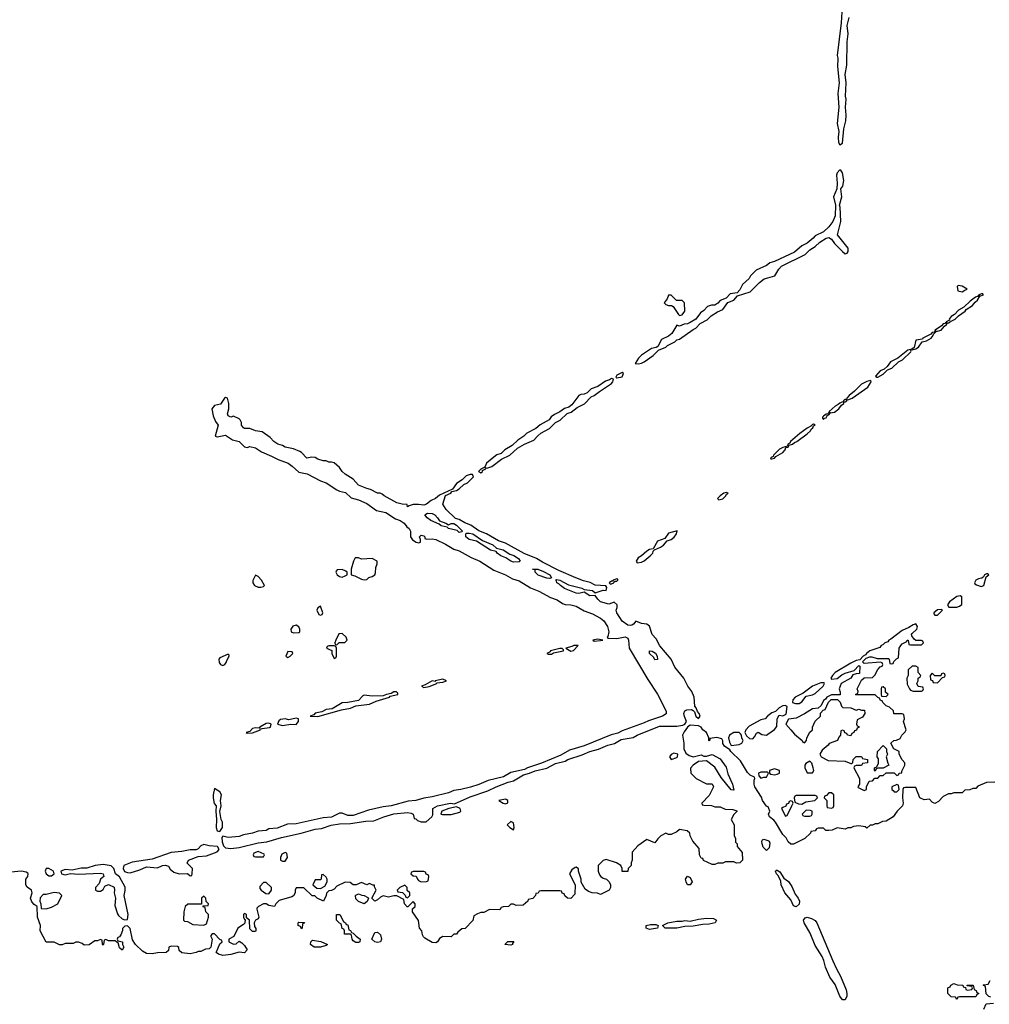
# Model space of a CAD drawing. Header units: inches. Extents: x 2701323 to 2964515, y 494916 to 722124.
# Tile 487 of 656: x 2864496 to 2871630, y 641730 to 648973. Entities that reach past the tile are written whole.
import ezdxf

# ---------------------------------------------------------------- set-up
doc = ezdxf.new("R2010")
doc.units = ezdxf.units.IN
doc.header["$MEASUREMENT"] = 0
doc.layers.add('C8664', color=7, linetype='Continuous')
doc.layers.add('C8674', color=7, linetype='Continuous')

msp = doc.modelspace()

# ---------------------------------------------------------------- linework, layer by layer
at = {"layer": 'C8664', "color": 2, "elevation": 2}
for points in [[(2870000, 647172.2), (2869990, 647164), (2869914, 647130), (2869872, 647090), (2869862, 647070), (2869814.8, 647025.2), (2869793.7, 646986.3), (2869775.3, 646964.7), (2869724.1, 646955.9), (2869694.4, 646925.6), (2869650, 646908.7), (2869633, 646887), (2869610, 646874), (2869586.4, 646873.6), (2869556, 646864), (2869530, 646835.3), (2869504, 646816), (2869470.5, 646769.5), (2869430, 646745.2), (2869410, 646737.2), (2869385.4, 646734.6), (2869350, 646718), (2869330, 646726), (2869294.6, 646665.4), (2869270, 646646), (2869218, 646622), (2869191.3, 646568.7), (2869179.1, 646560.9), (2869145.5, 646554.5), (2869070, 646505.2), (2869050, 646484), (2869023.6, 646443.6), (2869050, 646440.7), (2869070, 646447.7), (2869090, 646456.3), (2869156.6, 646503.4), (2869197.2, 646542.8), (2869250, 646564.9), (2869263, 646577), (2869315.3, 646604.7), (2869330, 646617.3), (2869350, 646624), (2869450, 646694.8), (2869470, 646704), (2869502, 646738), (2869554.9, 646765.1), (2869584.4, 646795.6), (2869630, 646824.9), (2869670, 646841), (2869706, 646894), (2869750, 646910.8), (2869778.6, 646941.4), (2869870, 646971.3), (2869939.7, 647040.3), (2869973.8, 647066.2), (2870000, 647073.5)], [(2870000, 643851.5), (2869998, 643850), (2869982, 643830), (2869950, 643824), (2869863, 643777), (2869838, 643750), (2869832, 643730), (2869844.7, 643704.7), (2869864.7, 643684.7), (2869890, 643682), (2869903.1, 643696.9), (2869916.4, 643723.6), (2869926, 643730), (2869928.8, 643731.1), (2869955.3, 643715.3), (2869990, 643711), (2870000, 643717.9)], [(2870000, 643183.1), (2869990, 643188.7), (2869962, 643230), (2869954, 643254), (2869904, 643330), (2869899, 643350), (2869900.2, 643379.8), (2869906, 643390), (2869902, 643402), (2869870, 643415.3), (2869850, 643435.3), (2869800.4, 643520.4), (2869728.7, 643590), (2869722, 643602), (2869682, 643630), (2869669.4, 643649.4), (2869669, 643669), (2869662, 643682), (2869626.4, 643693.6), (2869574, 643686), (2869574, 643674), (2869568.8, 643668.9), (2869566, 643670), (2869566, 643690), (2869548.8, 643728.9), (2869522, 643750), (2869509.2, 643769.2), (2869490, 643779), (2869430, 643784), (2869410.6, 643769.4), (2869384.4, 643735.6), (2869373, 643710), (2869383, 643650), (2869382.8, 643610), (2869396.8, 643576.8), (2869421.1, 643561.1), (2869450, 643550.6), (2869510, 643566), (2869530, 643556), (2869550, 643556), (2869590, 643566.8), (2869650, 643536.3), (2869694.9, 643474.9), (2869706.4, 643426.4), (2869740.7, 643350), (2869750, 643306), (2869730, 643308.7), (2869657.5, 643397.5), (2869610, 643474), (2869550, 643522), (2869490, 643515.3), (2869452, 643490), (2869432.7, 643467.3), (2869434, 643430), (2869474, 643390), (2869550, 643352), (2869590, 643352), (2869602, 643330), (2869570, 643266), (2869514, 643210), (2869518, 643198), (2869530, 643194), (2869587.3, 643192.7), (2869610, 643182), (2869650, 643182), (2869686.4, 643166.4), (2869743.6, 643163.6), (2869772.7, 643152.7), (2869772.7, 643147.3), (2869750, 643126), (2869732, 643090), (2869752, 643050), (2869752.7, 642972.7), (2869762, 642950), (2869763.6, 642923.6), (2869774, 642910), (2869774, 642890), (2869812.7, 642847.3), (2869814, 642790), (2869794, 642770), (2869770, 642768), (2869750, 642778), (2869690, 642778), (2869670, 642768), (2869632.7, 642767.3), (2869610, 642758), (2869590, 642758), (2869528.4, 642788.4), (2869522, 642802), (2869510, 642806), (2869498, 642830), (2869496.4, 642876.4), (2869448, 642930), (2869428, 642970), (2869426, 642990), (2869407.3, 643007.3), (2869350, 643015.3), (2869330, 642998), (2869290, 642978), (2869270, 642978), (2869250, 642988), (2869214, 642970), (2869191.6, 642948.4), (2869170, 642918), (2869110, 642942), (2869044.5, 642895.5), (2869002, 642850), (2869002, 642790), (2868994, 642770), (2868994, 642750), (2868974, 642730), (2868970, 642708), (2868930, 642706), (2868928, 642730), (2868918, 642750), (2868886, 642770), (2868810, 642795.3), (2868790, 642788), (2868752, 642750), (2868751.3, 642710), (2868762, 642682), (2868772, 642670), (2868790, 642658), (2868814, 642650), (2868834, 642630), (2868842, 642610), (2868842, 642590), (2868834, 642570), (2868770, 642538), (2868747.3, 642547.3), (2868708.8, 642548.9), (2868680.4, 642560.4), (2868656.4, 642576.4), (2868628.4, 642628.4), (2868628, 642650), (2868608.4, 642708.4), (2868607.3, 642727.3), (2868590, 642738), (2868583.6, 642736.4), (2868559.6, 642720.4), (2868542, 642690), (2868582, 642610), (2868579.6, 642540.4), (2868551.6, 642508.4), (2868526, 642510), (2868507.3, 642527.3), (2868502, 642542), (2868487.3, 642547.3), (2868482, 642562), (2868470, 642566), (2868330, 642566), (2868318, 642562), (2868311.6, 642548.4), (2868294, 642546), (2868292, 642530), (2868271.3, 642508.7), (2868238, 642502), (2868234, 642490), (2868199.6, 642460.4), (2868150, 642458), (2868130, 642466), (2868110, 642466), (2868091.6, 642448.4), (2868052.7, 642447.3), (2868038, 642442), (2868030, 642426), (2867952.7, 642427.3), (2867910, 642406), (2867890, 642406), (2867863.6, 642396.4), (2867838, 642382), (2867830, 642346), (2867772.7, 642287.3), (2867750, 642286), (2867719.6, 642260.4), (2867710, 642246), (2867690, 642246), (2867670, 642226), (2867610, 642228), (2867585.4, 642214.6), (2867571.2, 642188.9), (2867556.9, 642183.1), (2867530, 642184), (2867476.4, 642216.4), (2867467.3, 642227.3), (2867460.4, 642240.4), (2867455.3, 642270), (2867438, 642290), (2867430, 642346), (2867386, 642410), (2867387.3, 642432.7), (2867406, 642450), (2867406, 642470), (2867390, 642486), (2867352.7, 642447.3), (2867346, 642446), (2867328.4, 642468.4), (2867322, 642502), (2867270, 642528), (2867250, 642528.7), (2867210, 642518), (2867170, 642528), (2867150, 642518), (2867130, 642498), (2867108.4, 642488.4), (2867086, 642510), (2867118, 642570), (2867106, 642594), (2867106, 642606), (2867094, 642606), (2867070, 642618), (2867050, 642608), (2867010, 642626), (2866971.6, 642608.4), (2866950, 642608), (2866927.3, 642627.3), (2866890, 642628), (2866830, 642598), (2866810, 642578), (2866790, 642568), (2866770, 642566), (2866752.7, 642547.3), (2866752, 642530), (2866731.6, 642488.4), (2866686, 642510), (2866667.3, 642527.3), (2866648, 642528), (2866587.3, 642587.3), (2866530, 642586), (2866522, 642570), (2866522, 642550), (2866511.2, 642528.9), (2866498.8, 642521.2), (2866406.4, 642493.6), (2866382, 642470), (2866371, 642449), (2866330, 642458), (2866310, 642468), (2866290, 642468), (2866254, 642450), (2866242, 642438), (2866242, 642430), (2866256, 642370), (2866250, 642358), (2866231.6, 642348.4), (2866222, 642330), (2866223.6, 642303.6), (2866232.7, 642287.3), (2866234, 642270), (2866230, 642266), (2866210, 642266), (2866190, 642286), (2866186, 642350), (2866166, 642366), (2866166, 642390), (2866150, 642398), (2866142, 642390), (2866142, 642370), (2866150, 642354), (2866154, 642354), (2866152.7, 642327.3), (2866143.6, 642316.4), (2866102, 642290), (2866072, 642228), (2866034, 642210), (2866034, 642190), (2866070, 642172), (2866090, 642174), (2866110, 642194), (2866130, 642182), (2866150, 642162), (2866171, 642130), (2866150, 642109.5), (2866110, 642114), (2866050, 642096.2), (2865990, 642089.5), (2865958.9, 642098.9), (2865942, 642110), (2865943.1, 642116.9), (2865970, 642174), (2865986, 642190), (2865982, 642202), (2865970, 642206), (2865930, 642248), (2865912.7, 642247.3), (2865903.6, 642236.4), (2865902, 642230), (2865912, 642210), (2865902, 642150), (2865890, 642138), (2865863.6, 642136.4), (2865830, 642118), (2865810, 642118), (2865794, 642110), (2865750, 642101.2), (2865690, 642109.2), (2865670, 642126), (2865667.3, 642147.3), (2865656.4, 642156.4), (2865610, 642158), (2865594, 642150), (2865590, 642126), (2865574, 642110), (2865510, 642109.4), (2865470, 642102), (2865430, 642104.5), (2865400.2, 642120.2), (2865349.1, 642169.1), (2865325.2, 642205.2), (2865308.8, 642288.9), (2865290, 642308), (2865270, 642306), (2865252, 642288), (2865252, 642272), (2865239.6, 642240.4), (2865230, 642226), (2865218, 642222), (2865214, 642210), (2865218, 642198), (2865252, 642190), (2865252, 642170), (2865262, 642150), (2865250, 642129), (2865230, 642146), (2865222, 642182), (2865210, 642186), (2865198, 642198), (2865150, 642198), (2865130, 642206), (2865118, 642202), (2865114, 642170), (2865110, 642166), (2865106, 642170), (2865102, 642202), (2865090, 642206), (2865070, 642198), (2865050, 642198), (2865007.3, 642167.3), (2864970, 642166), (2864956.4, 642176.4), (2864930, 642186), (2864910, 642186), (2864890, 642178), (2864830, 642178), (2864810, 642168), (2864790, 642168), (2864750, 642188), (2864690, 642188), (2864648, 642270), (2864648.7, 642310), (2864628.4, 642371.6), (2864626, 642450), (2864603.1, 642463.1), (2864584.7, 642484.7), (2864575.3, 642510), (2864589, 642550), (2864584, 642570), (2864552.5, 642592.5), (2864541.2, 642610), (2864542.7, 642650), (2864556, 642670), (2864559, 642690), (2864555.5, 642695.5), (2864543.2, 642703.2), (2864509.5, 642709.5), (2864430, 642700.9)], [(2870000, 643436), (2869998, 643438), (2869950, 643439), (2869932, 643430), (2869934, 643410), (2869950, 643394), (2869970, 643402), (2869990, 643402), (2870000, 643419.5)], [(2870000, 642872), (2869990, 642862), (2869966.6, 642886.6), (2869959.3, 642910), (2869955.3, 642930), (2869960.2, 642939.8), (2869970, 642944.7), (2870000, 642934)]]:
    msp.add_lwpolyline(points, dxfattribs=at)
for points in [[(2869290, 646946), (2869270, 646946), (2869259.8, 646920.2), (2869238, 646890), (2869250, 646878), (2869270, 646871.3), (2869292, 646872), (2869304.7, 646864.7), (2869343.5, 646803.5), (2869350, 646798), (2869370, 646802), (2869388.7, 646830), (2869388, 646890), (2869370, 646908), (2869328, 646908)], [(2868930, 646378), (2868890, 646359), (2868882.8, 646342.8), (2868890, 646338), (2868930, 646346.8), (2868938, 646370)], [(2868850, 646332.7), (2868836.8, 646323.2), (2868806.4, 646313.6), (2868750, 646276), (2868701.6, 646258.4), (2868670.7, 646229.3), (2868650, 646219), (2868623.6, 646216.4), (2868611, 646209), (2868559.3, 646140.7), (2868536.7, 646123.3), (2868505.8, 646114.2), (2868470.6, 646089.4), (2868430, 646069.2), (2868407.5, 646052.5), (2868390.6, 646029.4), (2868325.8, 645994.2), (2868294.6, 645965.4), (2868227.5, 645932.5), (2868206, 645910), (2868160.4, 645879.6), (2868119.3, 645840.7), (2868064.7, 645810), (2868038.5, 645781.5), (2868007.5, 645772.5), (2867984.9, 645755.1), (2867931, 645710), (2867919.6, 645680.4), (2867894, 645670), (2867894, 645666), (2867890, 645668), (2867872, 645650), (2867890, 645641), (2867902, 645650), (2867902, 645658), (2867926, 645670), (2867922, 645678), (2867934, 645674), (2867970, 645687.3), (2868040.2, 645739.8), (2868102, 645770), (2868158.9, 645821.1), (2868209.5, 645850.5), (2868279.1, 645880.9), (2868307.2, 645912.8), (2868329.5, 645930.5), (2868394, 645966), (2868439, 646010), (2868471.6, 646028.4), (2868523.6, 646076.4), (2868553.4, 646086.6), (2868598.4, 646121.6), (2868651.6, 646148.4), (2868700.5, 646199.5), (2868724, 646210), (2868761, 646239), (2868850, 646296), (2868861.2, 646310), (2868866, 646330)], [(2866010, 646195.3), (2866002, 646190), (2865974.4, 646145.6), (2865930, 646136), (2865910.5, 646110), (2865920.3, 646060.3), (2865937.5, 646017.5), (2865956, 645990), (2865934, 645910), (2865950, 645904.7), (2866010, 645918), (2866062.8, 645882.8), (2866110, 645870.4), (2866150, 645831), (2866170, 645826.8), (2866190, 645833.4), (2866230, 645823), (2866274.2, 645794.2), (2866350, 645763), (2866397, 645737), (2866470.7, 645710), (2866502, 645690), (2866550, 645644), (2866611.4, 645631.5), (2866710, 645580.4), (2866750, 645566), (2866830, 645514.4), (2866850, 645504.9), (2866894.1, 645494.1), (2866935.6, 645455.6), (2866990, 645441.3), (2867050, 645414), (2867122.5, 645362.5), (2867190, 645348.2), (2867262.3, 645302.3), (2867296, 645290), (2867326, 645270), (2867343.6, 645243.6), (2867362, 645230), (2867372, 645210), (2867372, 645170), (2867386.4, 645146.4), (2867414, 645130), (2867430, 645124.7), (2867446, 645130), (2867446, 645150), (2867438, 645170), (2867450, 645182), (2867470, 645176), (2867478, 645170), (2867478, 645158), (2867491.3, 645151.3), (2867530, 645155.5), (2867558, 645150), (2867630, 645114.9), (2867690, 645079.3), (2867730, 645066), (2867818, 645018), (2867882.8, 644990), (2867984.9, 644924.9), (2868070.8, 644890), (2868120.9, 644860.9), (2868170, 644844.9), (2868253.5, 644793.5), (2868314.8, 644770), (2868402.3, 644722.3), (2868450, 644705.3), (2868490, 644678.4), (2868510, 644670.4), (2868551.4, 644668.5), (2868590, 644659.5), (2868650, 644624.4), (2868710, 644603.1), (2868770.2, 644570.2), (2868794.9, 644550), (2868820.9, 644510), (2868830.4, 644469.7), (2868824, 644436), (2868818, 644430), (2868822.8, 644422.8), (2868890, 644420.3), (2868950, 644433.7), (2868970, 644422.8), (2868975.8, 644410), (2868979.5, 644350), (2869118.3, 644118.3), (2869190, 644010.6), (2869253.2, 643886.8), (2869252, 643868), (2869224.7, 643850), (2869123.7, 643816.3), (2869090, 643799.5), (2868930, 643742), (2868896.2, 643723.8), (2868848.7, 643711.3), (2868650, 643631.6), (2868540.9, 643599.1), (2868476.7, 643563.3), (2868335.8, 643504.2), (2868232, 643470), (2868210, 643458), (2868110, 643435.1), (2868056.1, 643403.9), (2867943.9, 643376.1), (2867873.3, 643346.7), (2867811.8, 643328.2), (2867742, 643310), (2867690, 643302), (2867650, 643286), (2867530, 643256.2), (2867470, 643247.6), (2867410.3, 643229.7), (2867354.7, 643225.3), (2867230.3, 643189.7), (2867170, 643181.6), (2867062.3, 643157.7), (2866950, 643119.5), (2866910, 643119.6), (2866870, 643135.1), (2866850, 643136), (2866790, 643106.6), (2866730, 643102.7), (2866530, 643058), (2866465.5, 643054.5), (2866390, 643026.6), (2866330, 643021.2), (2866310, 643009.4), (2866250, 643002.7), (2866210, 642989.3), (2866142.5, 642977.5), (2866110, 642963.7), (2866030, 642956), (2865990, 642968), (2865982.8, 642957.2), (2865984.9, 642924.9), (2865996.3, 642896.3), (2866010, 642881), (2866050, 642875.5), (2866110, 642884.4), (2866250, 642919.1), (2866314.2, 642925.8), (2866421.7, 642958.3), (2866568, 642990), (2866670, 643018.4), (2866715.6, 643024.4), (2866787.5, 643047.5), (2866850, 643057.1), (2866930, 643059.1), (2867042.5, 643077.5), (2867101.2, 643078.8), (2867175.3, 643110), (2867250, 643130.4), (2867350, 643140.5), (2867377.3, 643137.3), (2867392, 643130), (2867398, 643098), (2867410, 643094), (2867422, 643082), (2867450, 643072), (2867487.3, 643072.7), (2867528, 643110), (2867536.4, 643123.6), (2867535.3, 643170), (2867569.7, 643190.3), (2867666, 643210), (2867695.3, 643204.7), (2867810, 643255.8), (2867939.7, 643300.3), (2868002, 643330), (2868090, 643364), (2868130, 643374.8), (2868202, 643418), (2868248, 643430), (2868290, 643447.7), (2868373.6, 643466.4), (2868438.7, 643501.3), (2868510, 643519.1), (2868529.6, 643530.4), (2868635.8, 643564.2), (2868690, 643590.5), (2868753.6, 643606.4), (2868822.8, 643637.2), (2868872.5, 643647.5), (2868921.3, 643678.7), (2869010, 643694), (2869038, 643710), (2869204.4, 643775.6), (2869330, 643776.3), (2869375.5, 643784.5), (2869389.4, 643790.6), (2869401.2, 643810), (2869386.5, 643846.5), (2869382.9, 643870), (2869389.3, 643890), (2869404.4, 643895.6), (2869438.5, 643898.5), (2869451.6, 643891.6), (2869461, 643881), (2869472, 643850), (2869490, 643832), (2869502, 643850), (2869495.3, 643870), (2869483.1, 643883.1), (2869472.1, 643912.1), (2869462.7, 643922.7), (2869458, 643990), (2869440.9, 644030), (2869412.7, 644070), (2869383.7, 644130), (2869316, 644210), (2869289.3, 644270), (2869206.3, 644366.3), (2869178.3, 644418.3), (2869149.2, 644450), (2869130, 644512.7), (2869110, 644526), (2869072, 644532), (2869030, 644548.7), (2869013.2, 644526.8), (2869000.7, 644519.3), (2868990, 644516), (2868970, 644519.5), (2868929.8, 644549.8), (2868889.6, 644610), (2868883.7, 644630), (2868893.2, 644650), (2868892.3, 644670), (2868870, 644688.7), (2868830, 644673.2), (2868770, 644692), (2868749.3, 644710), (2868730, 644738), (2868690, 644736), (2868650, 644761.2), (2868610, 644752.3), (2868590, 644754), (2868505.2, 644790), (2868474, 644810), (2868463.7, 644823.7), (2868449.2, 644830), (2868444.7, 644844.7), (2868438, 644850), (2868445.2, 644854.8), (2868470, 644850.6), (2868534.9, 644814.9), (2868632.2, 644792.2), (2868650, 644781), (2868710, 644774), (2868730, 644758), (2868790, 644776), (2868810, 644774), (2868816.4, 644796.4), (2868808, 644808), (2868730, 644814.5), (2868694, 644834), (2868645.1, 644845.1), (2868587, 644867), (2868462.2, 644922.3), (2868342.8, 644982.8), (2868299, 645010), (2868207.6, 645047.6), (2868070, 645122.9), (2868020.1, 645140.1), (2867931.1, 645191.1), (2867873.3, 645213.3), (2867814.3, 645254.3), (2867771.5, 645271.5), (2867730, 645296), (2867703.2, 645303.2), (2867634, 645370), (2867609.3, 645410), (2867628, 645472), (2867668, 645490), (2867676.4, 645503.6), (2867710, 645511), (2867730, 645522.8), (2867765.2, 645554.8), (2867790, 645566), (2867834, 645610), (2867828, 645628), (2867810, 645628.7), (2867782, 645618), (2867751.2, 645588.9), (2867710, 645561.2), (2867679.8, 645520.2), (2867584.1, 645475.9), (2867556, 645450), (2867524.1, 645435.9), (2867490, 645409), (2867470, 645402), (2867430, 645408), (2867390, 645406), (2867362, 645398), (2867350, 645389.3), (2867346, 645406), (2867311.2, 645408.9), (2867270, 645419.5), (2867179, 645470), (2867163.2, 645483.2), (2867149.3, 645489.3), (2867128, 645490), (2867078.4, 645518.4), (2867050, 645525.1), (2866990, 645549.5), (2866950, 645593.2), (2866890, 645629.3), (2866869.3, 645650), (2866850, 645679), (2866810, 645713.2), (2866790, 645719), (2866770, 645718), (2866750, 645728), (2866730, 645728.7), (2866690, 645739.3), (2866670, 645751.8), (2866646, 645754), (2866610, 645746.6), (2866569.5, 645789.5), (2866557, 645797), (2866510, 645816), (2866450, 645829.4), (2866430, 645841.2), (2866395.3, 645850), (2866366, 645870), (2866339.5, 645899.5), (2866281.2, 645941.2), (2866230, 645949.2), (2866190, 645965.2), (2866150, 645966), (2866142, 645970), (2866128.7, 645990), (2866129.2, 646010), (2866119.3, 646030), (2866110, 646038), (2866070, 646057.2), (2866049, 646049), (2866030, 646058), (2866025.6, 646074.4), (2866035.3, 646110), (2866034, 646150), (2866026, 646190)], [(2869696, 645496), (2869678, 645490), (2869648.7, 645471.3), (2869631.3, 645450), (2869640.7, 645440.7), (2869670, 645448.5), (2869692.3, 645470), (2869696.5, 645483.5), (2869708, 645490)], [(2867650, 645258), (2867670, 645266), (2867690, 645266), (2867710, 645256), (2867754, 645210), (2867750, 645206), (2867730, 645202), (2867714.6, 645214.6), (2867650, 645229.6), (2867640.4, 645240.4), (2867598, 645250), (2867583.2, 645263.2), (2867521.2, 645290), (2867494, 645310), (2867478, 645330), (2867496.4, 645343.6), (2867530, 645340.5), (2867550.8, 645330), (2867570.7, 645310), (2867586, 645286), (2867632, 645270)], [(2868130, 644983.6), (2868109.2, 644990), (2868074.2, 645014.2), (2868037.2, 645030), (2868009.2, 645050), (2868001.2, 645061.2), (2867959, 645070), (2867858, 645138), (2867804, 645150), (2867779, 645170), (2867778, 645190), (2867784, 645196), (2867803.2, 645196.8), (2867830.6, 645190.6), (2867901.4, 645141.4), (2867978, 645110), (2868005.4, 645085.4), (2868052.2, 645072.2), (2868102, 645042), (2868132.3, 645032.3), (2868166, 645010), (2868178, 644990), (2868170, 644984)], [(2869333.2, 645213.2), (2869270, 645197.2), (2869242.5, 645157.5), (2869190, 645137.2), (2869158, 645082), (2869130, 645075.1), (2869110, 645063.7), (2869070.5, 645029.5), (2869045.5, 645014.5), (2869031.3, 644990), (2869038, 644978), (2869070, 644983.1), (2869090, 644993.4), (2869134, 645030), (2869153.6, 645050), (2869157.5, 645062.5), (2869167.3, 645072.7), (2869210, 645093), (2869231.8, 645108.2), (2869260.1, 645139.9), (2869290, 645150.6), (2869312.2, 645167.8), (2869329, 645190)], [(2866990, 645015.3), (2866964.7, 645015.3), (2866951.3, 644990), (2866934, 644930), (2866934, 644890), (2866962, 644882), (2867010, 644858), (2867030, 644852), (2867050, 644854), (2867066, 644870), (2867090, 644878), (2867108, 644890), (2867114.6, 644905.4), (2867116.4, 644943.6), (2867126, 644970), (2867126, 644990), (2867088.7, 645008.7), (2867010, 645005.2)], [(2866870, 644928), (2866832.7, 644927.3), (2866823.6, 644916.4), (2866822, 644910), (2866832, 644890), (2866850, 644878), (2866870, 644872), (2866890, 644882), (2866906, 644890), (2866906, 644910), (2866896.4, 644916.4)], [(2868397.3, 644862.7), (2868375.5, 644864.5), (2868310, 644887.3), (2868289.2, 644910), (2868288.4, 644928.4), (2868268.4, 644931.6), (2868309.1, 644930.9), (2868350, 644913.4), (2868396, 644890), (2868410, 644868)], [(2866230, 644886), (2866211.6, 644848.4), (2866211.3, 644830), (2866224.7, 644810), (2866250, 644798), (2866270, 644798), (2866290, 644804.7), (2866298, 644810), (2866275.3, 644850), (2866250, 644878)], [(2868890, 644859), (2868862, 644850), (2868858, 644842), (2868850, 644842), (2868832, 644830), (2868842, 644822), (2868850, 644822.8), (2868868, 644830), (2868866, 644834), (2868876.4, 644843.6), (2868890, 644844), (2868897.2, 644850), (2868896.5, 644856.5)], [(2866710, 644658), (2866690, 644646), (2866682, 644630), (2866698, 644598), (2866710, 644594), (2866722, 644598), (2866726, 644610)], [(2866530, 644518), (2866507.1, 644512.9), (2866492, 644490), (2866494, 644470), (2866510, 644462), (2866550, 644464.7), (2866558, 644470), (2866558, 644490), (2866550, 644506)], [(2866870, 644458), (2866845.4, 644454.6), (2866822, 644410), (2866814, 644390), (2866818, 644378), (2866830, 644374), (2866848, 644392), (2866887.3, 644392.7), (2866906, 644410), (2866898, 644430)], [(2868750, 644417.2), (2868714, 644410), (2868722, 644402), (2868770, 644406), (2868786, 644410)], [(2866470, 644326), (2866454, 644290), (2866470, 644282), (2866486, 644290), (2866506, 644310), (2866502, 644322)], [(2866810, 644366), (2866770, 644366), (2866758, 644362), (2866754, 644350), (2866792.7, 644332.7), (2866794, 644310), (2866810, 644274), (2866822, 644278), (2866826, 644290), (2866826, 644350), (2866822, 644362)], [(2868470, 644348), (2868402, 644330), (2868398, 644322), (2868374, 644310), (2868384.7, 644304.7), (2868410, 644306.8), (2868423.1, 644316.9), (2868498, 644330), (2868498, 644338), (2868487.3, 644347.3)], [(2868606, 644370), (2868574, 644370), (2868558.8, 644361.2), (2868514, 644350), (2868550, 644327.3), (2868570, 644332)], [(2869170, 644265.2), (2869161.5, 644281.5), (2869129.6, 644310), (2869129.5, 644330.5), (2869150, 644327.3), (2869174.2, 644314.2), (2869186, 644290), (2869190, 644266)], [(2866030, 644306), (2865970, 644278), (2865962, 644270), (2865963.6, 644243.6), (2865974, 644230), (2865990, 644222), (2866006, 644230), (2866016.4, 644243.6), (2866020.4, 644259.6), (2866038, 644290), (2866038, 644298)], [(2867610, 644121.2), (2867554, 644110), (2867554, 644106), (2867530, 644108.7), (2867479.8, 644080.2), (2867452, 644070), (2867470, 644061), (2867510, 644067.7), (2867566, 644090), (2867566, 644094), (2867610, 644098.8), (2867635.3, 644110)], [(2867250, 644028.7), (2867230, 644016), (2867194, 644010), (2867170, 643999.3), (2867090, 643996), (2867030, 644005.2), (2867019.8, 644000.2), (2866990, 643964), (2866910.8, 643949.2), (2866870, 643949), (2866795.3, 643904.7), (2866750, 643899), (2866718.5, 643881.5), (2866670, 643872.7), (2866659.8, 643860.2), (2866634, 643850), (2866690, 643848.2), (2866863.2, 643896.8), (2866930, 643907.7), (2866970, 643924.9), (2867070, 643938), (2867119.3, 643960.7), (2867218, 643990), (2867223.1, 643996.9), (2867278, 644010), (2867278, 644018), (2867268, 644028)], [(2866530, 643835.1), (2866476, 643824), (2866450, 643829.2), (2866415.3, 643824.7), (2866404, 643816), (2866392, 643790), (2866430, 643782), (2866490, 643792), (2866530, 643787.7), (2866548.7, 643810), (2866548, 643830)], [(2866330, 643798), (2866310, 643795.3), (2866262, 643770), (2866258, 643762), (2866230, 643764), (2866210, 643759), (2866190, 643738), (2866162, 643730), (2866170, 643724.7), (2866210, 643727.7), (2866268, 643750), (2866266, 643754), (2866280.2, 643759.8), (2866333.8, 643766.2), (2866342, 643770), (2866346, 643790)], [(2869750, 643729), (2869718, 643710), (2869711, 643690), (2869718, 643658), (2869730, 643634), (2869790, 643642), (2869808.4, 643651.6), (2869818, 643670), (2869808.8, 643688.9), (2869808, 643710), (2869800.4, 643720.4), (2869788.7, 643728.7)], [(2869310, 643578), (2869290, 643568), (2869278, 643550), (2869290, 643532), (2869330, 643546), (2869335.3, 643550), (2869338, 643570)], [(2865930, 643318), (2865919.1, 643270), (2865919.1, 643250), (2865928.3, 643208.3), (2865941, 643190), (2865938.8, 643150), (2865944.9, 643090), (2865940.7, 643030), (2865950, 643006), (2865970, 643002), (2865988.7, 643030), (2865988.7, 643070), (2865979, 643090), (2865968.7, 643148.7), (2865979, 643190), (2865973.2, 643230), (2865981.2, 643270), (2865970, 643294)], [(2868070, 643239), (2868022, 643230), (2868054, 643210), (2868070, 643206), (2868087.3, 643212.7), (2868088, 643230), (2868076.5, 643236.5)], [(2867710, 643182), (2867654, 643170), (2867602, 643150), (2867594, 643130), (2867606, 643126), (2867670, 643126.8), (2867735.5, 643144.5), (2867742, 643150), (2867738, 643170)], [(2868110, 643075.3), (2868082, 643050), (2868102, 643030), (2868130, 643014), (2868135.3, 643030), (2868130, 643066)], [(2865850, 642905.1), (2865830, 642896), (2865810, 642873.2), (2865794.6, 642865.4), (2865750, 642866), (2865690, 642854), (2865610, 642847.6), (2865470, 642796.9), (2865324, 642775.9), (2865262.8, 642750), (2865257.3, 642730), (2865267.5, 642707.5), (2865290, 642699.3), (2865310, 642698.4), (2865381.3, 642718.7), (2865430, 642741.6), (2865510, 642734), (2865548, 642750), (2865570, 642752.7), (2865590, 642746), (2865604.1, 642724.1), (2865630, 642702.8), (2865670, 642691), (2865732, 642692), (2865750, 642674), (2865762, 642678), (2865766, 642690), (2865768, 642730), (2865729.3, 642769.3), (2865737.2, 642790), (2865810, 642817.3), (2865870, 642822), (2865949.1, 642850.9), (2865964, 642870), (2865952.1, 642892.1), (2865890, 642896.2)], [(2866250, 642855.3), (2866218, 642842), (2866214, 642830), (2866218, 642818), (2866230, 642814), (2866290, 642814), (2866298, 642830), (2866294.6, 642834.6)], [(2866450, 642846), (2866425.4, 642834.6), (2866414, 642810), (2866414, 642790), (2866430, 642782), (2866450, 642782), (2866466, 642810), (2866462, 642842)], [(2864710, 642729.2), (2864691.2, 642728.9), (2864684, 642710), (2864691.3, 642690), (2864710, 642676), (2864730, 642674.8), (2864749, 642690), (2864745.2, 642710)], [(2865110, 642759.7), (2865052, 642750), (2864990, 642731.6), (2864948.8, 642731.2), (2864882.5, 642717.5), (2864830, 642720.9), (2864798, 642710), (2864804.7, 642690), (2864830, 642683), (2864870, 642691.3), (2864930, 642688.4), (2865090, 642695.5), (2865111, 642690), (2865116, 642670), (2865091.3, 642650), (2865082, 642618), (2865054, 642590), (2865054, 642570), (2865070, 642562), (2865090, 642562), (2865110, 642574), (2865122, 642598), (2865149.3, 642610.7), (2865190.6, 642590.6), (2865194.8, 642570), (2865191.3, 642550), (2865202, 642510), (2865196.9, 642456.9), (2865215.3, 642395.3), (2865222.8, 642382.8), (2865250, 642358), (2865270, 642351.3), (2865290, 642354), (2865294, 642390), (2865264, 642530), (2865272.5, 642567.5), (2865272.5, 642592.5), (2865230, 642668), (2865202, 642690), (2865189.3, 642730), (2865169.6, 642749.6)], [(2866730, 642686), (2866718, 642682), (2866714, 642650), (2866710, 642646), (2866670, 642646), (2866654, 642610), (2866683.6, 642583.6), (2866710, 642582), (2866742, 642598), (2866758, 642630), (2866758, 642650), (2866750, 642666)], [(2867470, 642706), (2867390, 642706), (2867378, 642702), (2867374, 642690), (2867390, 642674), (2867412.7, 642672.7), (2867422, 642650), (2867430, 642642), (2867450, 642632), (2867490, 642634), (2867502, 642638), (2867506, 642670), (2867502, 642682), (2867487.3, 642687.3), (2867482, 642702)], [(2869410, 642608.7), (2869399, 642630), (2869395.3, 642650), (2869410, 642672), (2869430, 642662), (2869444.7, 642630), (2869430, 642608.7)], [(2866310, 642626), (2866290, 642626), (2866263.6, 642596.4), (2866262, 642582), (2866272, 642570), (2866306.4, 642546.4), (2866330, 642542), (2866348, 642570), (2866348, 642590)], [(2867330, 642606), (2867294, 642590), (2867274, 642570), (2867278, 642558), (2867312.7, 642552.7), (2867332.7, 642532.7), (2867338, 642518), (2867350, 642514), (2867366, 642530), (2867366, 642550), (2867347.3, 642567.3), (2867346, 642590)], [(2864750, 642553.2), (2864690, 642539), (2864670, 642539), (2864646.8, 642513.2), (2864644.7, 642490), (2864651.6, 642468.4), (2864654, 642434), (2864690, 642431.3), (2864730, 642444.7), (2864778, 642470), (2864806, 642530), (2864788, 642548)], [(2865850, 642526), (2865834, 642510), (2865834, 642466), (2865732.7, 642467.3), (2865714, 642450), (2865704.7, 642410), (2865702, 642350), (2865710, 642342), (2865730, 642338), (2865770, 642318), (2865850, 642311.3), (2865870, 642322), (2865886, 642370), (2865886, 642390), (2865866, 642410), (2865862, 642442), (2865847.3, 642447.3), (2865846, 642454), (2865882, 642458), (2865886, 642470), (2865867.3, 642487.3), (2865866, 642510)], [(2867030, 642468), (2866990, 642486), (2866970, 642506), (2866966, 642530), (2866970, 642534), (2866990, 642542), (2867012.7, 642532.7), (2867031.6, 642531.6), (2867056.9, 642516.9), (2867062, 642510), (2867052.7, 642487.3)], [(2866970, 642184), (2866950, 642198), (2866942, 642210), (2866938, 642238), (2866930, 642246), (2866886, 642246), (2866886, 642270), (2866882, 642282), (2866868.4, 642288.4), (2866862, 642322), (2866850, 642326), (2866826, 642350), (2866826, 642390), (2866852, 642390), (2866878, 642338), (2866894, 642330), (2866898, 642318), (2866910, 642314), (2866918, 642278), (2866930, 642274), (2866938, 642258), (2866950, 642254), (2866971.6, 642231.6), (2867002, 642210), (2866998, 642190), (2866990, 642184)], [(2869330, 642289.5), (2869246, 642290), (2869226, 642310), (2869266, 642330), (2869330, 642341), (2869370, 642341), (2869390, 642346), (2869430, 642342.8), (2869490, 642356), (2869550, 642362.8), (2869601, 642361), (2869622, 642350), (2869612, 642330), (2869570, 642319.3), (2869523.5, 642316.5), (2869450, 642303.7), (2869390, 642301.2)], [(2866570, 642286), (2866562, 642302), (2866546, 642310), (2866546, 642330), (2866550, 642334), (2866591.6, 642331.6), (2866590, 642326), (2866578, 642322), (2866574, 642290)], [(2869130, 642281.2), (2869106, 642290), (2869106, 642310), (2869136.9, 642316.9), (2869176.9, 642316.9), (2869194, 642310), (2869190, 642289.2)], [(2867130, 642185.2), (2867110, 642189), (2867088, 642210), (2867110, 642258), (2867130, 642261), (2867150, 642242), (2867158.8, 642210), (2867150, 642189)], [(2866710, 642149.4), (2866662, 642150), (2866635.3, 642170), (2866638, 642190), (2866650, 642202), (2866711.2, 642191.1), (2866762, 642170), (2866750, 642162)], [(2868110, 642166), (2868066, 642170), (2868088.4, 642191.6), (2868131.2, 642191.1), (2868122, 642178), (2868122, 642170)]]:
    msp.add_lwpolyline(points, close=True, dxfattribs=at)
at = {"layer": 'C8674', "color": 2, "elevation": 2}
for points in [[(2870546, 649030), (2870540.5, 648950), (2870510.5, 648710), (2870514.9, 648690), (2870512.7, 648630), (2870525.5, 648510), (2870514.4, 648430), (2870523, 648330), (2870510.6, 648210), (2870522, 648150), (2870517.3, 648110), (2870521, 648070), (2870530, 648052), (2870550, 648064.7), (2870560.9, 648170), (2870575.1, 648230), (2870578, 648270), (2870572.7, 648330), (2870576.2, 648390), (2870571.8, 648410), (2870577, 648510), (2870569, 648570), (2870582, 648638), (2870585.1, 648810), (2870591.6, 648870), (2870585.2, 648930), (2870599.3, 648990)], [(2870000, 647073.5), (2870052, 647088), (2870080.8, 647139.2), (2870100.5, 647159.5), (2870274.5, 647245.5), (2870310, 647281), (2870350, 647304), (2870384.2, 647335.8), (2870430, 647367.3), (2870450, 647370.6), (2870470, 647358.8), (2870490, 647326), (2870550, 647267.3), (2870570, 647251), (2870584, 647256), (2870592.3, 647267.7), (2870592.3, 647292.3), (2870513.2, 647390), (2870537.6, 647490), (2870533.2, 647593.2), (2870528.7, 647610), (2870545.2, 647670), (2870538, 647730), (2870553.2, 647750), (2870559.3, 647790), (2870550, 647846), (2870540.4, 647860.4), (2870530, 647868), (2870510, 647848), (2870506.4, 647830), (2870511.3, 647770), (2870507.7, 647730), (2870482.8, 647670), (2870498.8, 647610), (2870494.8, 647530), (2870478, 647490), (2870450.3, 647449.7), (2870410, 647414), (2870350, 647384), (2870334.6, 647365.4), (2870290.5, 647329.5), (2870250, 647309.3), (2870196.1, 647263.9), (2870050, 647194), (2870015.3, 647184.7), (2870000, 647172.2)], [(2870000, 643717.9), (2870048.7, 643751.3), (2870067.3, 643772.7), (2870068.7, 643830), (2870083.1, 643856.9), (2870110, 643851), (2870136.5, 643863.5), (2870142, 643922), (2870128.4, 643928.4), (2870110, 643925.2), (2870084.7, 643910), (2870056.9, 643883.1), (2870030, 643874), (2870000, 643851.5)], [(2870000, 643419.5), (2870006, 643430), (2870000, 643436)], [(2871670, 643365.2), (2871610, 643362), (2871546.4, 643333.6), (2871530, 643318), (2871510, 643318), (2871487.3, 643307.3), (2871450, 643306), (2871430, 643286), (2871370, 643286), (2871350, 643278), (2871330, 643278), (2871290, 643258), (2871256.9, 643223.1), (2871230, 643208), (2871210, 643218), (2871190, 643238), (2871150, 643235.3), (2871118, 643250), (2871090, 643326), (2871010, 643326), (2870998, 643322), (2870994, 643310), (2870991.3, 643250), (2870996, 643210), (2870990.7, 643189.3), (2870951, 643150), (2870922, 643110), (2870870, 643078), (2870845.4, 643074.6), (2870810, 643058), (2870790, 643058), (2870771.6, 643048.4), (2870752.7, 643047.3), (2870730, 643026), (2870716.4, 643036.4), (2870670, 643042), (2870630, 643038), (2870610, 643028), (2870590, 643028), (2870570, 643018), (2870510, 643028), (2870474, 643010), (2870450, 643008), (2870428.4, 643008.4), (2870410, 643026), (2870370, 643026), (2870358, 643022), (2870350, 643006), (2870318, 643002), (2870314, 642990), (2870274, 642950), (2870190, 642908), (2870170, 642908), (2870150, 642926), (2870134.6, 642954.6), (2870110, 642978), (2870058, 643070), (2870045.6, 643085.6), (2870014, 643110), (2870005.2, 643130), (2870015.3, 643150), (2870008.7, 643170), (2870002, 643182), (2870000, 643183.1)], [(2870000, 642934), (2870010, 642930.4), (2870014.9, 642914.9), (2870010, 642882), (2870000, 642872)], [(2871642, 641782), (2871627.3, 641787.3), (2871607.3, 641807.3), (2871602, 641862), (2871586, 641870), (2871590, 641874), (2871622, 641878), (2871635.3, 641904.7)], [(2871590, 641694), (2871607.3, 641732.7), (2871662, 641738)]]:
    msp.add_lwpolyline(points, dxfattribs=at)
for points in [[(2871402, 647018), (2871394, 647010), (2871398, 646978), (2871430, 646972), (2871450, 646984.7), (2871466, 646990), (2871430, 647014)], [(2871579, 646959), (2871552, 646950), (2871558, 646942), (2871550, 646948), (2871543.5, 646936.5), (2871528.6, 646931.5), (2871490, 646902), (2871442, 646858), (2871402.3, 646837.7), (2871374.9, 646805.1), (2871350, 646789), (2871334.8, 646770), (2871336, 646764), (2871312, 646750), (2871321, 646741), (2871330, 646744), (2871342, 646750), (2871344, 646756), (2871350, 646754.8), (2871379.3, 646770), (2871404.2, 646795.8), (2871451.8, 646830), (2871458.9, 646841.1), (2871506.6, 646870), (2871524.8, 646895.2), (2871542.7, 646910), (2871560.2, 646939.8), (2871588, 646950)], [(2871310, 646748), (2871302, 646738), (2871290, 646735.1), (2871278, 646722), (2871231.3, 646690), (2871238, 646682), (2871230, 646686), (2871226, 646674), (2871210, 646672.3), (2871198.8, 646661.2), (2871141, 646630), (2871137.3, 646622.7), (2871090, 646615.3), (2871076.9, 646563.1), (2871066.4, 646553.6), (2871054, 646550), (2871064.7, 646544.7), (2871070, 646546.8), (2871090, 646551.3), (2871110, 646564), (2871136.5, 646603.5), (2871168, 646610), (2871201.2, 646630), (2871218, 646650), (2871220.1, 646659.9), (2871240.2, 646679.8), (2871276, 646690), (2871300.7, 646719.3), (2871316, 646730), (2871319, 646739)], [(2871050, 646546), (2871030, 646541.2), (2870956.1, 646483.9), (2870903.7, 646456.3), (2870878.4, 646421.6), (2870856.3, 646403.7), (2870826.8, 646390), (2870792, 646350), (2870803.5, 646343.5), (2870810, 646344.9), (2870850, 646366.4), (2870881.2, 646398.8), (2870911.8, 646410), (2870963, 646457), (2870991.8, 646470), (2871053.2, 646530), (2871055.3, 646535.3)], [(2870758, 646318), (2870730, 646312.3), (2870688.7, 646291.3), (2870639, 646241), (2870598.8, 646210), (2870581, 646190), (2870579.8, 646180.2), (2870570, 646179), (2870558, 646170), (2870559.6, 646160.4), (2870550, 646162), (2870530, 646152.7), (2870518.4, 646141.6), (2870494.8, 646130), (2870451.3, 646090), (2870460.7, 646080.7), (2870490, 646087), (2870523.7, 646110), (2870542.7, 646137.3), (2870559, 646150), (2870560.2, 646159.8), (2870570, 646161), (2870582, 646170), (2870580.4, 646179.6), (2870590, 646178), (2870621.2, 646190), (2870736.2, 646270), (2870762, 646310)], [(2870450, 646086), (2870445.4, 646074.6), (2870430, 646072.7), (2870410, 646057.2), (2870402.8, 646050), (2870402, 646042), (2870410, 646032), (2870418, 646042), (2870430, 646044.9), (2870438, 646058), (2870436.4, 646063.6), (2870450, 646067.3), (2870458, 646078)], [(2870337.2, 645997.2), (2870330, 645996), (2870317.3, 645982.7), (2870290, 645969.2), (2870234.8, 645930), (2870167.3, 645870), (2870162, 645858), (2870147.3, 645850), (2870144.7, 645835.3), (2870110, 645826), (2870086.3, 645813.7), (2870042.8, 645770), (2870039.1, 645760.9), (2870021, 645750), (2870023.5, 645743.5), (2870030, 645742.8), (2870050, 645748.4), (2870060.1, 645759.9), (2870111.6, 645790), (2870129.2, 645810), (2870133.2, 645826.8), (2870150, 645828.2), (2870156.4, 645843.6), (2870182, 645850), (2870196.2, 645863.8), (2870212.7, 645870), (2870290, 645926.4), (2870314, 645950), (2870318.6, 645961.4), (2870331.8, 645970), (2870335.5, 645984.5), (2870348, 645990)], [(2871610, 644898), (2871594, 644890), (2871586.4, 644873.6), (2871575.3, 644864.7), (2871550, 644860.9), (2871531, 644850), (2871521, 644830), (2871524, 644824), (2871535.3, 644815.3), (2871570, 644804.7), (2871588.7, 644811.3), (2871606, 644874), (2871626, 644890), (2871616.4, 644896.4)], [(2871414.6, 644734.6), (2871390, 644729), (2871338, 644690), (2871322, 644670), (2871332.7, 644652.7), (2871390, 644651.3), (2871410, 644658), (2871428.4, 644671.6), (2871428, 644728)], [(2871275.3, 644635.3), (2871250, 644633.2), (2871222, 644610), (2871222, 644602), (2871230, 644594), (2871250, 644592), (2871286, 644630)], [(2871090, 644528), (2871070, 644522.7), (2871039.1, 644500.9), (2870990, 644479.3), (2870904.9, 644415.1), (2870892, 644410), (2870883.6, 644396.4), (2870862, 644390), (2870846, 644374), (2870834, 644370), (2870824.7, 644355.3), (2870752, 644330), (2870726, 644310), (2870719.8, 644300.2), (2870702, 644290), (2870676.9, 644263.1), (2870650, 644259), (2870610, 644239.3), (2870496, 644170), (2870476, 644150), (2870464.7, 644130), (2870470, 644122), (2870510, 644126), (2870545.2, 644154.8), (2870570, 644166.8), (2870634.6, 644185.4), (2870670, 644222), (2870676.9, 644216.9), (2870675.3, 644164.7), (2870650, 644162), (2870626.4, 644153.6), (2870610.7, 644129.3), (2870541, 644090), (2870524.7, 644050), (2870532.7, 644027.3), (2870532.7, 644007.3), (2870470, 644006), (2870434, 643990), (2870424.7, 643975.3), (2870410, 643966), (2870392.7, 643927.3), (2870372, 643908), (2870330, 643904), (2870270, 643866), (2870210, 643835.3), (2870151.6, 643828.4), (2870132, 643790), (2870171, 643750), (2870196.3, 643716.3), (2870254, 643670), (2870258, 643658), (2870270, 643654), (2870286, 643670), (2870288, 643690), (2870309.1, 643730.9), (2870328, 643750), (2870328.7, 643770), (2870350, 643812), (2870388, 643850), (2870388.4, 643871.6), (2870407.3, 643892.7), (2870422, 643898), (2870447.3, 643952.7), (2870467.3, 643972.7), (2870512.7, 643972.7), (2870532.7, 643952.7), (2870543.6, 643923.6), (2870552.7, 643912.7), (2870610, 643912), (2870650, 643894), (2870670, 643902), (2870690, 643894), (2870712.7, 643892.7), (2870714, 643870), (2870696.9, 643843.1), (2870658, 643822), (2870654, 643790), (2870658, 643778), (2870670, 643774), (2870672, 643768), (2870658, 643762), (2870652.7, 643747.3), (2870638, 643742), (2870634, 643730), (2870618, 643722), (2870610, 643706), (2870586, 643710), (2870582, 643722), (2870567.3, 643727.3), (2870562, 643742), (2870550, 643746), (2870538, 643742), (2870534, 643710), (2870523.6, 643696.4), (2870514, 643670), (2870451.6, 643648.4), (2870443.6, 643636.4), (2870399.6, 643600.4), (2870382, 643570), (2870394, 643550), (2870443.6, 643523.6), (2870570, 643518), (2870610, 643502), (2870618, 643502), (2870626, 643510), (2870628.4, 643531.6), (2870650, 643554), (2870690, 643554), (2870698, 643538), (2870734, 643530), (2870732.7, 643507.3), (2870698, 643502), (2870690, 643486), (2870650, 643486), (2870638, 643482), (2870634, 643470), (2870674, 643390), (2870674, 643350), (2870662, 643330), (2870664.7, 643324.7), (2870710, 643302), (2870726, 643310), (2870726, 643330), (2870747.3, 643372.7), (2870770, 643374), (2870787.3, 643392.7), (2870810, 643394), (2870827.3, 643412.7), (2870850, 643414), (2870870, 643434), (2870930, 643432), (2870950, 643414), (2870962, 643418), (2870966, 643430), (2870986, 643434), (2870986, 643446), (2871008, 643490), (2871007.3, 643507.3), (2870988.4, 643528.4), (2870968, 643570), (2870966, 643590), (2870928.7, 643608.7), (2870906, 643650), (2870928.4, 643671.6), (2870947.3, 643672.7), (2870974.6, 643685.4), (2870986, 643710), (2871010, 643734), (2871018, 643750), (2870998, 643810), (2871006, 643830), (2871002, 643862), (2870990, 643866), (2870927.3, 643867.3), (2870926, 643890), (2870896.4, 643916.4), (2870870, 643926), (2870846, 643950), (2870842, 643962), (2870830, 643966), (2870822, 643982), (2870810, 643986), (2870790, 644006), (2870650, 644006), (2870646, 644010), (2870662, 644018), (2870666, 644030), (2870658, 644050), (2870690, 644114), (2870708.4, 644131.6), (2870770, 644134), (2870788.7, 644151.3), (2870810, 644194), (2870827.3, 644212.7), (2870842, 644218), (2870846, 644230), (2870842, 644242), (2870830, 644246), (2870710, 644238), (2870698, 644250), (2870723.1, 644276.9), (2870750, 644286.8), (2870766.4, 644286.4), (2870806, 644274), (2870890, 644274), (2870894, 644270), (2870898, 644238), (2870910, 644234), (2870922, 644238), (2870927.3, 644252.7), (2870947.3, 644272.7), (2870962, 644278), (2870968, 644350), (2870978, 644370), (2870990, 644382), (2871022, 644398), (2871026, 644410), (2871034, 644410), (2871038, 644378), (2871050, 644374), (2871130, 644374), (2871146, 644390), (2871142, 644402), (2871130, 644406), (2871090, 644406), (2871076.4, 644416.4), (2871060.4, 644440.4), (2871058, 644450), (2871063.1, 644456.9), (2871098, 644490), (2871102, 644510)], [(2871090, 644218), (2871063.6, 644216.4), (2871034, 644190), (2871034, 644150), (2871022, 644130), (2871025.4, 644085.4), (2871042, 644050), (2871050, 644042), (2871070, 644034), (2871130, 644034), (2871142, 644038), (2871146, 644050), (2871142, 644062), (2871107.3, 644067.3), (2871098, 644090), (2871106, 644110), (2871106, 644130), (2871122, 644138), (2871126, 644150), (2871106, 644170), (2871107.3, 644207.3)], [(2871290, 644166), (2871278, 644162), (2871274, 644146), (2871230, 644146), (2871210, 644166), (2871194, 644150), (2871198, 644118), (2871212.7, 644112.7), (2871218, 644098), (2871250, 644094), (2871286, 644134), (2871302, 644138), (2871306, 644150), (2871302, 644162)], [(2870390, 644096), (2870330, 644069.4), (2870259.9, 644020.1), (2870201, 643990), (2870184.7, 643970), (2870182, 643950), (2870203.5, 643943.5), (2870230, 643944), (2870250, 643954.8), (2870283.7, 643996.3), (2870330, 644005.5), (2870350, 644017.3), (2870408.7, 644070), (2870418, 644090), (2870414.6, 644094.6)], [(2870850, 644066), (2870838, 644062), (2870834, 644050), (2870834, 644010), (2870838, 643998), (2870870, 643994), (2870886, 644010), (2870867.3, 644027.3), (2870866, 644050)], [(2870790, 643446), (2870786, 643450), (2870786, 643470), (2870802, 643478), (2870815.3, 643504.7), (2870815.3, 643535.3), (2870806, 643550), (2870808, 643590), (2870850, 643634), (2870874, 643610), (2870874, 643590), (2870882, 643570), (2870872, 643550), (2870883.6, 643503.6), (2870891.6, 643488.4), (2870850, 643466), (2870810, 643466), (2870798, 643462)], [(2870310, 643518), (2870279.6, 643500.4), (2870272, 643490), (2870272, 643470), (2870290, 643434), (2870330, 643434), (2870338, 643450), (2870335.3, 643470), (2870323.1, 643503.1)], [(2870050, 643462), (2870014, 643450), (2870014, 643430), (2870023.6, 643423.6), (2870050, 643418), (2870070, 643422), (2870086, 643430), (2870086, 643450)], [(2870950, 643346), (2870914, 643330), (2870914, 643310), (2870922, 643302), (2870930, 643294), (2870950, 643294), (2870966, 643310), (2870962, 643342)], [(2870170, 643226), (2870158, 643222), (2870152.7, 643207.3), (2870138, 643202), (2870132.7, 643187.3), (2870110, 643178), (2870102, 643170), (2870130, 643114), (2870142, 643118), (2870178, 643190), (2870186, 643210), (2870182, 643222)], [(2870350, 643266), (2870210, 643266), (2870198, 643262), (2870194, 643250), (2870198, 643218), (2870225.4, 643205.4), (2870250, 643202), (2870280.4, 643219.6), (2870346, 643230), (2870366, 643250), (2870362, 643262)], [(2870470, 643286), (2870450, 643286), (2870432.7, 643267.3), (2870418, 643262), (2870414, 643250), (2870434, 643230), (2870434, 643190), (2870438, 643178), (2870470, 643174), (2870482, 643178), (2870486, 643190), (2870486, 643270)], [(2870282, 643158), (2870254, 643130), (2870258, 643118), (2870270, 643114), (2870310, 643114), (2870322, 643118), (2870326, 643130), (2870326, 643150), (2870314.6, 643154.6)], [(2870210, 642446), (2870190, 642455.3), (2870170, 642499), (2870126.6, 642550), (2870099.3, 642610), (2870096.5, 642636.5), (2870076.5, 642676.5), (2870064, 642690), (2870058, 642710), (2870063.1, 642716.9), (2870070, 642718), (2870090, 642704.7), (2870118.8, 642658.8), (2870153.3, 642633.3), (2870177.8, 642597.8), (2870201.1, 642541.1), (2870224.9, 642510), (2870232.4, 642490), (2870232.3, 642467.7)], [(2870570, 641762), (2870550, 641762.7), (2870530, 641789.3), (2870496.6, 641876.6), (2870457.4, 641930), (2870424.2, 642004.2), (2870413.4, 642053.4), (2870401, 642081), (2870350, 642162.9), (2870312.6, 642252.6), (2870267.1, 642330), (2870263, 642350), (2870274.9, 642365.1), (2870290, 642370.4), (2870321.7, 642361.7), (2870347.7, 642347.7), (2870361, 642330), (2870478, 642050), (2870504.9, 641990), (2870535.8, 641935.8), (2870576.1, 641836.1), (2870583, 641810), (2870582, 641790)], [(2871470, 641834), (2871502, 641838), (2871506, 641850), (2871502, 641862), (2871466, 641866), (2871466, 641870), (2871511.3, 641871.3), (2871518, 641838), (2871532.7, 641832.7), (2871538, 641818), (2871554, 641810), (2871538, 641802), (2871530, 641786), (2871410, 641786), (2871398, 641782), (2871390, 641766), (2871382, 641782), (2871350, 641786), (2871326, 641810), (2871326, 641850), (2871342, 641858), (2871346, 641870), (2871370, 641882), (2871392.7, 641872.7), (2871434, 641870), (2871438, 641858), (2871454, 641854), (2871458, 641838)]]:
    msp.add_lwpolyline(points, close=True, dxfattribs=at)

doc.saveas('drawing.dxf')
